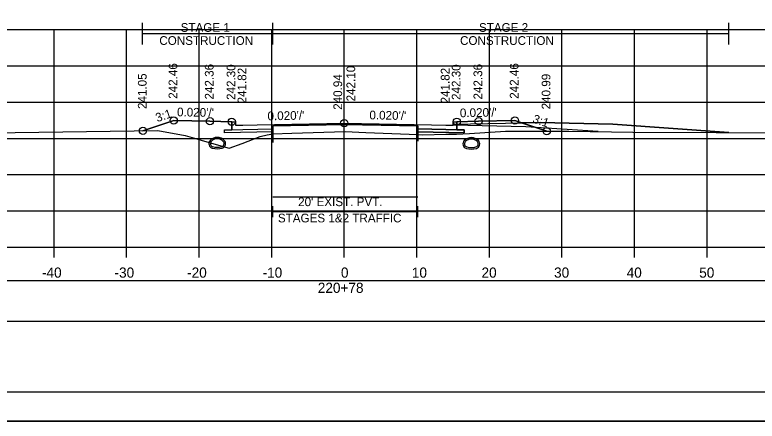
# Model space of a CAD drawing. Extents: x 1369627 to 1374022, y 380035 to 398173.
# Drawn here: x 1372053.1 to 1372155.4, y 384732.2 to 384788.2 of the extents above; entities that cross this region are included whole.
import ezdxf

# ---------------------------------------------------------------- set-up
doc = ezdxf.new("R2010")
doc.units = 0
for name, color, linetype in [('Default', 7, 'Continuous'), ('R_Alt Surface', 7, 'Continuous'), ('R_Axis', 7, 'Continuous'), ('R_Axis Annot', 7, 'Continuous'), ('R_Border', 7, 'Continuous'), ('R_Drive', 7, 'Continuous'), ('R_Exist Surface', 7, 'Continuous'), ('R_Fin Surface', 7, 'Continuous'), ('R_Grid', 7, 'Continuous'), ('R_MOT', 7, 'Continuous'), ('R_No Plot', 7, 'Continuous'), ('R_Water', 7, 'Continuous'), ('R_Xsect Elev', 7, 'Continuous'), ('R_Xsect Slope', 7, 'Continuous'), ('T_Vehicle Path Lt Minor', 7, 'Continuous'), ('T_Vehicle Path Rt', 7, 'Continuous')]:
    doc.layers.add(name, color=color, linetype=linetype)

msp = doc.modelspace()

# ---------------------------------------------------------------- linework, layer by layer
at = {"layer": 'Default'}
for p, q in [((1372088.67, 384760.34), (1372088.67, 384761.84)), ((1372088.67, 384761.09), (1372108.67, 384761.09)), ((1372108.67, 384760.34), (1372108.67, 384761.84))]:
    msp.add_line(p, q, dxfattribs=at)
msp.add_lwpolyline([(1371948.53, 384746.01), (1372248.53, 384746.01), (1372248.53, 384751.53), (1371948.53, 384751.53)], close=True, dxfattribs=at)
at = {"layer": 'R_Alt Surface'}
msp.add_lwpolyline([(1372083.03, 384773.49), (1372083.03, 384772.39), (1372084.53, 384772.42), (1372088.67, 384772.51), (1372088.67, 384772.92), (1372098.53, 384773.12), (1372108.67, 384772.92), (1372108.67, 384772.5), (1372112.53, 384772.42), (1372114.03, 384772.39), (1372114.03, 384773.49)], dxfattribs=at)
for points in [[(1372082.03, 384772.37), (1372083.03, 384772.39), (1372084.53, 384772.42), (1372088.67, 384772.51), (1372088.67, 384772.09), (1372082.03, 384771.96)], [(1372115.03, 384772.37), (1372114.03, 384772.39), (1372112.53, 384772.42), (1372108.67, 384772.5), (1372108.67, 384772.08), (1372115.03, 384771.96)]]:
    msp.add_lwpolyline(points, close=True, dxfattribs=at)
at = {"layer": 'R_Axis'}
for p, q in [((1371948.53, 384756.19), (1372248.53, 384756.19)), ((1372058.53, 384754.79), (1372058.53, 384756.19)), ((1372068.53, 384754.79), (1372068.53, 384756.19)), ((1372078.53, 384754.79), (1372078.53, 384756.19)), ((1372088.53, 384754.79), (1372088.53, 384756.19)), ((1372098.53, 384754.79), (1372098.53, 384756.19)), ((1372108.53, 384754.79), (1372108.53, 384756.19)), ((1372118.53, 384754.79), (1372118.53, 384756.19)), ((1372128.53, 384754.79), (1372128.53, 384756.19)), ((1372138.53, 384754.79), (1372138.53, 384756.19)), ((1372148.53, 384754.79), (1372148.53, 384756.19))]:
    msp.add_line(p, q, dxfattribs=at)
at = {"layer": 'R_Border'}
msp.add_line((1372256.71, 384736.19), (1371940.53, 384736.19), dxfattribs=at)
at = {"layer": 'R_Drive'}
for points in [[(1372113.53, 384772.99), (1372113.53, 384773.16), (1372125.53, 384773.4)], [(1372125.53, 384773.4), (1372135.53, 384773.14), (1372151.52, 384771.99)]]:
    msp.add_lwpolyline(points, dxfattribs=at)
at = {"layer": 'R_Exist Surface'}
msp.add_lwpolyline([(1372043.29, 384771.86), (1372072.84, 384772.27), (1372076.62, 384771.58), (1372078.2, 384771.11), (1372079.27, 384770.79), (1372082.68, 384769.83), (1372084.47, 384770.5), (1372086.93, 384771.44), (1372087.89, 384771.68), (1372088.69, 384771.84), (1372091.3, 384771.92), (1372098.67, 384772.14), (1372101.48, 384772.01), (1372108.67, 384771.72), (1372109.33, 384771.67), (1372112.51, 384771.76), (1372114, 384771.78), (1372115.8, 384771.87), (1372120.76, 384772.17), (1372128.09, 384772.19), (1372129.47, 384772.19), (1372138.28, 384772.06), (1372149.77, 384771.99), (1372170.77, 384771.94)], dxfattribs=at)
at = {"layer": 'R_Fin Surface'}
msp.add_lwpolyline([(1372070.79, 384772.24), (1372075.02, 384773.65), (1372080.02, 384773.55), (1372083.02, 384773.49), (1372083.52, 384773.49), (1372083.53, 384772.99), (1372084.53, 384773.01), (1372086.53, 384773.05), (1372098.53, 384773.29), (1372110.53, 384773.05), (1372112.53, 384773.01), (1372113.53, 384772.99), (1372113.54, 384773.49), (1372114.04, 384773.49), (1372117.04, 384773.55), (1372122.04, 384773.65), (1372126.43, 384772.19)], dxfattribs=at)
at = {"layer": 'R_Grid'}
for p, q in [((1371948.53, 384786.19), (1372248.53, 384786.19)), ((1372058.53, 384756.19), (1372058.53, 384786.19)), ((1372068.53, 384756.19), (1372068.53, 384786.19)), ((1372078.53, 384756.19), (1372078.53, 384786.19)), ((1372088.53, 384756.19), (1372088.53, 384786.19)), ((1372098.53, 384756.19), (1372098.53, 384786.19)), ((1372108.53, 384756.19), (1372108.53, 384786.19)), ((1372118.53, 384756.19), (1372118.53, 384786.19)), ((1372128.53, 384756.19), (1372128.53, 384786.19)), ((1372138.53, 384756.19), (1372138.53, 384786.19)), ((1372148.53, 384756.19), (1372148.53, 384786.19)), ((1371948.53, 384781.19), (1372248.53, 384781.19)), ((1371948.53, 384776.19), (1372248.53, 384776.19)), ((1371948.53, 384771.19), (1372248.53, 384771.19)), ((1371948.53, 384766.19), (1372248.53, 384766.19)), ((1371948.53, 384761.19), (1372248.53, 384761.19)), ((1371948.53, 384756.19), (1372248.53, 384756.19))]:
    msp.add_line(p, q, dxfattribs=at)
at = {"layer": 'R_MOT'}
for p, q in [((1372070.73, 384784.13), (1372070.73, 384787.13)), ((1372088.67, 384784.13), (1372088.67, 384787.13)), ((1372151.52, 384784.13), (1372151.52, 384787.13)), ((1372070.73, 384785.63), (1372151.52, 384785.63))]:
    msp.add_line(p, q, dxfattribs=at)
at = {"layer": 'R_No Plot'}
for p, q in [((1372123.53, 384772.79), (1372113.53, 384772.99)), ((1372133.53, 384772.13), (1372123.53, 384772.79)), ((1371928.13, 384732.21), (1372261.46, 384732.21))]:
    msp.add_line(p, q, dxfattribs=at)
for points in [[(1371928.12, 384945.54), (1372261.46, 384945.54), (1372261.46, 384732.21), (1371928.12, 384732.21)], [(1372174.45, 384941.65), (1372194.07, 384941.65), (1372194.07, 384931.77), (1372210.18, 384931.77), (1372233.38, 384931.77), (1372233.38, 384899.1), (1372256.59, 384899.1), (1372256.71, 384736.19), (1371940.53, 384736.19), (1371940.53, 384941.65)]]:
    msp.add_lwpolyline(points, close=True, dxfattribs=at)
msp.add_lwpolyline([(1372088.67, 384763.14), (1372108.67, 384763.14)], dxfattribs=at)
for centre in [(1372075.02, 384773.65), (1372080.02, 384773.55), (1372083.02, 384773.49), (1372098.53, 384773.29), (1372114.04, 384773.49), (1372117.04, 384773.55), (1372122.04, 384773.65), (1372070.79, 384772.24), (1372126.43, 384772.19)]:
    msp.add_circle(centre, 0.5, dxfattribs=at)
at = {"layer": 'R_Water'}
for centre, radius, start, end in [((1372081.02, 384769.98), 1.35, 43.6485, 136.3515), ((1372116.04, 384769.95), 1.35, 43.6485, 136.3515), ((1372080.51, 384770.46), 0.646, 136.3515, 253.9529), ((1372080.51, 384770.46), 0.438, 136.3515, 253.9529), ((1372081.02, 384769.98), 1.15, 43.6485, 136.3515), ((1372081.53, 384770.46), 0.438, 286.0471, 43.6485), ((1372081.53, 384770.46), 0.646, 286.0471, 43.6485), ((1372115.53, 384770.43), 0.646, 136.3515, 253.9529), ((1372115.53, 384770.43), 0.438, 136.3515, 253.9529), ((1372116.04, 384769.95), 1.15, 43.6485, 136.3515), ((1372116.55, 384770.43), 0.438, 286.0471, 43.6485), ((1372116.55, 384770.43), 0.646, 286.0471, 43.6485), ((1372081.02, 384772.25), 2.5, 253.9529, 286.0471), ((1372081.02, 384772.25), 2.29, 253.9529, 286.0471), ((1372116.04, 384772.22), 2.5, 253.9529, 286.0471), ((1372116.04, 384772.22), 2.29, 253.9529, 286.0471)]:
    msp.add_arc(centre, radius, start, end, dxfattribs=at)
at = {"layer": 'R_Xsect Elev'}
msp.add_line((1372098.53, 384772.13), (1372098.53, 384782.13), dxfattribs=at)
at = {"layer": 'T_Vehicle Path Lt Minor'}
for p, q in [((1372125.53, 384773.4), (1372122.95, 384773.35)), ((1372122.95, 384773.35), (1372126.43, 384772.19)), ((1372126.43, 384772.19), (1372128.09, 384772.19))]:
    msp.add_line(p, q, dxfattribs=at)
for points in [[(1372151.52, 384771.99), (1372135.53, 384773.14), (1372125.53, 384773.4)], [(1372128.09, 384772.19), (1372129.47, 384772.19), (1372138.28, 384772.06), (1372149.77, 384771.99), (1372151.52, 384771.99)]]:
    msp.add_lwpolyline(points, dxfattribs=at)
at = {"layer": 'T_Vehicle Path Rt'}
for p, q in [((1372083.03, 384772.39), (1372083.03, 384773.49)), ((1372114.04, 384773.49), (1372114.03, 384772.39)), ((1372088.67, 384772.92), (1372088.67, 384770.61)), ((1372088.67, 384772.51), (1372088.67, 384772.09)), ((1372108.67, 384772.92), (1372108.67, 384770.81)), ((1372088.67, 384771.84), (1372088.67, 384772.09)), ((1372088.67, 384772.09), (1372088.67, 384771.84)), ((1372108.67, 384772.08), (1372108.67, 384771.72))]:
    msp.add_line(p, q, dxfattribs=at)
for points in [[(1372083.03, 384773.49), (1372083.02, 384773.49), (1372080.02, 384773.55), (1372075.02, 384773.65), (1372070.79, 384772.24)], [(1372126.43, 384772.19), (1372122.04, 384773.65), (1372117.04, 384773.55), (1372114.04, 384773.49)], [(1372070.79, 384772.24), (1372072.84, 384772.27), (1372076.62, 384771.58), (1372078.2, 384771.11), (1372079.27, 384770.79), (1372082.68, 384769.83), (1372084.47, 384770.5), (1372086.93, 384771.44), (1372087.89, 384771.68), (1372088.67, 384771.84)], [(1372088.67, 384772.09), (1372082.03, 384771.96), (1372082.03, 384772.37), (1372083.03, 384772.39)], [(1372108.67, 384772.5), (1372108.67, 384772.92), (1372098.53, 384773.12), (1372088.67, 384772.92), (1372088.67, 384772.51)], [(1372108.67, 384771.72), (1372108.67, 384772.08), (1372108.67, 384772.5)], [(1372114.03, 384772.39), (1372115.03, 384772.37), (1372115.03, 384771.96), (1372108.67, 384772.08)], [(1372088.67, 384771.84), (1372088.69, 384771.84), (1372091.3, 384771.92), (1372098.67, 384772.14), (1372101.48, 384772.01), (1372108.67, 384771.72)], [(1372108.67, 384771.72), (1372109.33, 384771.67), (1372112.51, 384771.76), (1372114, 384771.78), (1372115.8, 384771.87), (1372120.76, 384772.17), (1372126.43, 384772.19)]]:
    msp.add_lwpolyline(points, dxfattribs=at)

# ---------------------------------------------------------------- texts
at = {"layer": 'R_Axis Annot'}
for s, height, p in [("20' EXIST. PVT.", 1.2, (1372092.17, 384761.85)), ('STAGES 1&2 TRAFFIC', 1.2, (1372089.38, 384759.61)), ('-40', 1.4, (1372056.87, 384751.99)), ('-30', 1.4, (1372066.87, 384751.99)), ('-20', 1.4, (1372076.87, 384751.99)), ('-10', 1.4, (1372087.27, 384751.99)), ('0', 1.4, (1372098.07, 384751.99)), ('10', 1.4, (1372107.84, 384751.99)), ('20', 1.4, (1372117.44, 384751.99)), ('30', 1.4, (1372127.44, 384751.99)), ('40', 1.4, (1372137.44, 384751.99)), ('50', 1.4, (1372147.44, 384751.99)), ('220+78', 1.4, (1372094.88, 384749.89))]:
    msp.add_text(s, height=height, dxfattribs=at).set_placement(p)
at = {"layer": 'R_MOT'}
for s, p in [('STAGE 1', (1372075.98, 384785.88)), ('STAGE 2', (1372117.09, 384785.88)), ('CONSTRUCTION', (1372073.04, 384784.08)), ('CONSTRUCTION', (1372114.48, 384784.08))]:
    msp.add_text(s, height=1.2, dxfattribs=at).set_placement(p)
at = {"layer": 'R_Xsect Elev'}
for s, p in [('242.46', (1372075.52, 384776.65)), ('242.46', (1372122.54, 384776.65)), ('242.36', (1372080.52, 384776.55)), ('242.30', (1372083.52, 384776.49)), ('241.82', (1372085.03, 384776.01)), ('242.10', (1372100.03, 384776.29)), ('241.82', (1372113.03, 384776.01)), ('242.30', (1372114.54, 384776.49)), ('242.36', (1372117.54, 384776.55)), ('241.05', (1372071.29, 384775.24)), ('240.94', (1372098.23, 384775.13)), ('240.99', (1372126.93, 384775.19))]:
    msp.add_text(s, height=1.2, rotation=90, dxfattribs=at).set_placement(p)
at = {"layer": 'R_Xsect Slope'}
for s, rotation, p in [("0.020'/'", 358.8542, (1372075.47, 384774.24)), ("0.020'/'", 1.1458, (1372114.47, 384774.1)), ('3:1', 18.4332, (1372072.75, 384773.42)), ("0.020'/'", 1.1458, (1372087.96, 384773.68)), ("0.020'/'", 358.8542, (1372101.98, 384773.82)), ('3:1', 341.5668, (1372124.39, 384773.39))]:
    msp.add_text(s, height=1.2, rotation=rotation, dxfattribs=at).set_placement(p)

doc.saveas('drawing.dxf')
